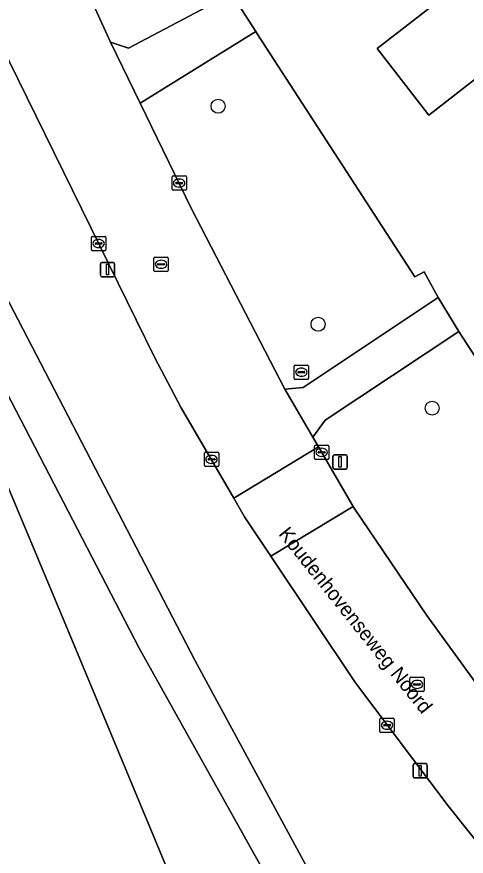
# Model space of a CAD drawing. Extents: x 162417 to 163722, y 384268 to 385417.
# Drawn here: x 163351.6 to 163382.9, y 384907 to 384965.6 of the extents above; entities that cross this region are included whole.
import ezdxf

# ---------------------------------------------------------------- set-up
doc = ezdxf.new("R2010")
doc.units = 0
for name, color, linetype in [('IMGEO_Boom', 7, 'Continuous'), ('IMGEO_Brandkraan', 7, 'Continuous'), ('IMGEO_Erf', 7, 'Continuous'), ('IMGEO_Groenvoorziening', 7, 'Continuous'), ('IMGEO_Kolk', 7, 'Continuous'), ('IMGEO_Lichtmast', 7, 'Continuous'), ('IMGEO_Loofbos', 7, 'Continuous'), ('IMGEO_Openbare_ruimte_label', 7, 'Continuous'), ('IMGEO_Pand', 7, 'Continuous'), ('IMGEO_Rijbaan_lokaal_gesloten', 7, 'Continuous'), ('IMGEO_Rijbaan_lokaal_open', 7, 'Continuous'), ('IMGEO_Rioolput', 7, 'Continuous'), ('IMGEO_Voetpad_open', 7, 'Continuous')]:
    doc.layers.add(name, color=color, linetype=linetype)

msp = doc.modelspace()

# ---------------------------------------------------------------- linework, layer by layer
at = {"layer": 'IMGEO_Boom'}
for centre in [(163365.617, 384959.319), (163372.593, 384944.113), (163380.546, 384938.265)]:
    msp.add_circle(centre, 0.489, dxfattribs=at)
at = {"layer": 'IMGEO_Brandkraan'}
for p, q in [((163370.923, 384940.346), (163370.923, 384941.198)), ((163370.998, 384941.272), (163371.85, 384941.272)), ((163371.411, 384941.052), (163371.436, 384941.052)), ((163371.924, 384941.198), (163371.924, 384940.346)), ((163371.182, 384940.766), (163371.182, 384940.778)), ((163371.62, 384940.729), (163371.222, 384940.729)), ((163371.225, 384940.815), (163371.623, 384940.815)), ((163371.434, 384940.492), (163371.409, 384940.492)), ((163371.666, 384940.778), (163371.666, 384940.766)), ((163371.85, 384940.272), (163370.998, 384940.272))]:
    msp.add_line(p, q, dxfattribs=at)
for points in [[(163370.923, 384940.346), (163370.923, 384941.198)], [(163370.998, 384941.272), (163371.85, 384941.272)], [(163371.924, 384941.198), (163371.924, 384940.346)], [(163371.85, 384940.272), (163370.998, 384940.272)]]:
    msp.add_lwpolyline(points, dxfattribs=at)
for centre, radius, start, end in [((163371, 384941.196), 0.0765, 91.55205, 178.44795), ((163371, 384941.196), 0.0765, 91.55205, 178.44795), ((163371.848, 384941.196), 0.0765, 1.55205, 88.44795), ((163371.848, 384941.196), 0.0765, 1.55205, 88.44795), ((163371.222, 384940.775), 0.0403, 85.87752, 175.75265), ((163371.219, 384940.765), 0.0366, 178.93798, 274.71019), ((163371.623, 384940.772), 0.043, 264.86636, 352.45326), ((163371.627, 384940.777), 0.0386, 1.73085, 96.63898), ((163371, 384940.348), 0.0765, 181.55205, 268.44795), ((163371, 384940.348), 0.0765, 181.55205, 268.44795), ((163371.848, 384940.348), 0.0765, 271.55205, 358.44795), ((163371.848, 384940.348), 0.0765, 271.55205, 358.44795)]:
    msp.add_arc(centre, radius, start, end, dxfattribs=at)
for centre, major_axis, ratio, start_param, end_param in [((163371.41, 384940.772), (-0.387, 0.002), 0.722429, 4.712389, 7.853982), ((163371.435, 384940.772), (-0.39, 0.002), 0.717154, 1.570796, 4.712389)]:
    msp.add_ellipse(centre, major_axis=major_axis, ratio=ratio, start_param=start_param, end_param=end_param, dxfattribs=at)
at = {"layer": 'IMGEO_Erf'}
msp.add_lwpolyline([(163383.993, 384961.544), (163380.314, 384958.697), (163380.225, 384958.812), (163376.874, 384963.141), (163376.718, 384963.343), (163380.414, 384966.203), (163375.046, 384973.139), (163374.9, 384973.327), (163380.856, 384977.937), (163381.023, 384977.723), (163381.669, 384976.895), (163385.708, 384980.043), (163391.542, 384972.558), (163387.465, 384969.38), (163389.817, 384966.363), (163389.969, 384966.169)], close=True, dxfattribs=at)
for points in [[(163366.55, 384967.171), (163368.242, 384964.531), (163368.391, 384964.299), (163379.349, 384947.426), (163379.982, 384947.768), (163380.971, 384945.978), (163382.418, 384943.603), (163394.29, 384925.305), (163394.506, 384924.972), (163396.543, 384921.829), (163396.623, 384921.705), (163400.169, 384916.215), (163405.67, 384907.984), (163444.074, 384924.391), (163451.907, 384927.667), (163452.25, 384927.811), (163454.895, 384928.917), (163476.005, 384937.8), (163477.129, 384938.273), (163479.466, 384939.261), (163494.207, 384945.241)], [(163349.606, 384870.851), (163357.357, 384877.148), (163370.337, 384886.24), (163355.108, 384922.849), (163338.205, 384963.202)]]:
    msp.add_lwpolyline(points, dxfattribs=at)
at = {"layer": 'IMGEO_Groenvoorziening'}
for points in [[(163363.507, 384973.847), (163355.13, 384970.334), (163358.119, 384963.778), (163359.376, 384963.356), (163366.55, 384967.171), (163366.161, 384967.778)], [(163368.242, 384964.531), (163360.184, 384959.531), (163363.764, 384952.168), (163370.281, 384939.578), (163371.539, 384939.695), (163380.971, 384945.978), (163379.982, 384947.768), (163379.349, 384947.426), (163368.391, 384964.299)], [(163382.418, 384943.603), (163373.08, 384937.416), (163372.231, 384936.23), (163372.616, 384935.569), (163375.046, 384931.395), (163375.106, 384931.292), (163380.184, 384923.814), (163383.749, 384918.881), (163384.526, 384918.935), (163394.29, 384925.305)]]:
    msp.add_lwpolyline(points, close=True, dxfattribs=at)
at = {"layer": 'IMGEO_Kolk'}
for p, q in [((163362.477, 384954.461), (163363.329, 384954.461)), ((163362.402, 384953.535), (163362.402, 384954.387)), ((163362.661, 384953.955), (163362.661, 384953.967)), ((163363.099, 384953.918), (163362.701, 384953.918)), ((163362.704, 384954.004), (163363.102, 384954.004)), ((163362.89, 384954.241), (163362.915, 384954.241)), ((163363.145, 384953.967), (163363.145, 384953.955)), ((163363.403, 384954.387), (163363.403, 384953.535)), ((163363.329, 384953.461), (163362.477, 384953.461)), ((163362.913, 384953.681), (163362.888, 384953.681)), ((163356.782, 384949.319), (163356.782, 384950.171)), ((163356.857, 384950.245), (163357.709, 384950.245)), ((163357.041, 384949.739), (163357.041, 384949.751)), ((163357.084, 384949.788), (163357.482, 384949.788)), ((163357.27, 384950.025), (163357.295, 384950.025)), ((163357.525, 384949.751), (163357.525, 384949.739)), ((163357.783, 384950.171), (163357.783, 384949.319)), ((163357.709, 384949.245), (163356.857, 384949.245)), ((163357.479, 384949.702), (163357.081, 384949.702)), ((163357.293, 384949.465), (163357.268, 384949.465)), ((163372.414, 384935.684), (163373.266, 384935.684)), ((163364.659, 384934.268), (163364.659, 384935.12)), ((163364.734, 384935.194), (163365.586, 384935.194)), ((163365.66, 384935.12), (163365.66, 384934.268)), ((163372.339, 384934.758), (163372.339, 384935.61)), ((163372.598, 384935.178), (163372.598, 384935.19)), ((163373.036, 384935.141), (163372.638, 384935.141)), ((163372.641, 384935.227), (163373.039, 384935.227)), ((163372.827, 384935.464), (163372.852, 384935.464)), ((163373.082, 384935.19), (163373.082, 384935.178)), ((163373.34, 384935.61), (163373.34, 384934.758)), ((163364.918, 384934.688), (163364.918, 384934.7)), ((163365.356, 384934.651), (163364.958, 384934.651)), ((163364.961, 384934.737), (163365.359, 384934.737)), ((163365.147, 384934.974), (163365.172, 384934.974)), ((163365.402, 384934.7), (163365.402, 384934.688)), ((163373.266, 384934.684), (163372.414, 384934.684)), ((163372.85, 384934.904), (163372.825, 384934.904)), ((163365.586, 384934.194), (163364.734, 384934.194)), ((163365.17, 384934.414), (163365.145, 384934.414)), ((163376.903, 384915.727), (163376.903, 384916.579)), ((163376.978, 384916.653), (163377.83, 384916.653)), ((163377.391, 384916.433), (163377.416, 384916.433)), ((163377.904, 384916.579), (163377.904, 384915.727)), ((163377.162, 384916.147), (163377.162, 384916.159)), ((163377.6, 384916.11), (163377.202, 384916.11)), ((163377.205, 384916.196), (163377.603, 384916.196)), ((163377.414, 384915.873), (163377.389, 384915.873)), ((163377.646, 384916.159), (163377.646, 384916.147)), ((163377.83, 384915.653), (163376.978, 384915.653))]:
    msp.add_line(p, q, dxfattribs=at)
for points in [[(163362.477, 384954.461), (163363.329, 384954.461)], [(163362.402, 384953.535), (163362.402, 384954.387)], [(163363.403, 384954.387), (163363.403, 384953.535)], [(163363.329, 384953.461), (163362.477, 384953.461)], [(163356.782, 384949.319), (163356.782, 384950.171)], [(163356.857, 384950.245), (163357.709, 384950.245)], [(163357.783, 384950.171), (163357.783, 384949.319)], [(163357.709, 384949.245), (163356.857, 384949.245)], [(163372.414, 384935.684), (163373.266, 384935.684)], [(163364.659, 384934.268), (163364.659, 384935.12)], [(163364.734, 384935.194), (163365.586, 384935.194)], [(163365.66, 384935.12), (163365.66, 384934.268)], [(163372.339, 384934.758), (163372.339, 384935.61)], [(163373.34, 384935.61), (163373.34, 384934.758)], [(163373.266, 384934.684), (163372.414, 384934.684)], [(163365.586, 384934.194), (163364.734, 384934.194)], [(163376.903, 384915.727), (163376.903, 384916.579)], [(163376.978, 384916.653), (163377.83, 384916.653)], [(163377.904, 384916.579), (163377.904, 384915.727)], [(163377.83, 384915.653), (163376.978, 384915.653)]]:
    msp.add_lwpolyline(points, dxfattribs=at)
for centre, radius, start, end in [((163362.479, 384954.385), 0.0765, 91.55205, 178.44795), ((163362.479, 384954.385), 0.0765, 91.55205, 178.44795), ((163363.327, 384954.385), 0.0765, 1.55205, 88.44795), ((163363.327, 384954.385), 0.0765, 1.55205, 88.44795), ((163362.701, 384953.964), 0.0403, 85.87752, 175.75265), ((163362.698, 384953.954), 0.0366, 178.93798, 274.71019), ((163363.102, 384953.961), 0.043, 264.86636, 352.45326), ((163363.106, 384953.966), 0.0386, 1.73085, 96.63898), ((163362.479, 384953.537), 0.0765, 181.55205, 268.44795), ((163362.479, 384953.537), 0.0765, 181.55205, 268.44795), ((163363.327, 384953.537), 0.0765, 271.55205, 358.44795), ((163363.327, 384953.537), 0.0765, 271.55205, 358.44795), ((163356.859, 384950.169), 0.0765, 91.55205, 178.44795), ((163356.859, 384950.169), 0.0765, 91.55205, 178.44795), ((163357.081, 384949.748), 0.0403, 85.87752, 175.75265), ((163357.078, 384949.738), 0.0366, 178.93798, 274.71019), ((163357.482, 384949.745), 0.043, 264.86636, 352.45326), ((163357.486, 384949.75), 0.0386, 1.73085, 96.63898), ((163357.707, 384950.169), 0.0765, 1.55205, 88.44795), ((163357.707, 384950.169), 0.0765, 1.55205, 88.44795), ((163356.859, 384949.321), 0.0765, 181.55205, 268.44795), ((163356.859, 384949.321), 0.0765, 181.55205, 268.44795), ((163357.707, 384949.321), 0.0765, 271.55205, 358.44795), ((163357.707, 384949.321), 0.0765, 271.55205, 358.44795), ((163372.416, 384935.608), 0.0765, 91.55205, 178.44795), ((163372.416, 384935.608), 0.0765, 91.55205, 178.44795), ((163373.264, 384935.608), 0.0765, 1.55205, 88.44795), ((163373.264, 384935.608), 0.0765, 1.55205, 88.44795), ((163364.736, 384935.118), 0.0765, 91.55205, 178.44795), ((163364.736, 384935.118), 0.0765, 91.55205, 178.44795), ((163365.584, 384935.118), 0.0765, 1.55205, 88.44795), ((163365.584, 384935.118), 0.0765, 1.55205, 88.44795), ((163372.638, 384935.187), 0.0403, 85.87752, 175.75265), ((163372.635, 384935.177), 0.0366, 178.93798, 274.71019), ((163373.039, 384935.184), 0.043, 264.86636, 352.45326), ((163373.043, 384935.189), 0.0386, 1.73085, 96.63898), ((163364.958, 384934.697), 0.0403, 85.87752, 175.75265), ((163364.955, 384934.687), 0.0366, 178.93798, 274.71019), ((163365.359, 384934.694), 0.043, 264.86636, 352.45326), ((163365.363, 384934.699), 0.0386, 1.73085, 96.63898), ((163372.416, 384934.76), 0.0765, 181.55205, 268.44795), ((163372.416, 384934.76), 0.0765, 181.55205, 268.44795), ((163373.264, 384934.76), 0.0765, 271.55205, 358.44795), ((163373.264, 384934.76), 0.0765, 271.55205, 358.44795), ((163364.736, 384934.27), 0.0765, 181.55205, 268.44795), ((163364.736, 384934.27), 0.0765, 181.55205, 268.44795), ((163365.584, 384934.27), 0.0765, 271.55205, 358.44795), ((163365.584, 384934.27), 0.0765, 271.55205, 358.44795), ((163376.98, 384916.577), 0.0765, 91.55205, 178.44795), ((163376.98, 384916.577), 0.0765, 91.55205, 178.44795), ((163377.828, 384916.577), 0.0765, 1.55205, 88.44795), ((163377.828, 384916.577), 0.0765, 1.55205, 88.44795), ((163377.202, 384916.156), 0.0403, 85.87752, 175.75265), ((163377.199, 384916.146), 0.0366, 178.93798, 274.71019), ((163377.603, 384916.153), 0.043, 264.86636, 352.45326), ((163377.607, 384916.158), 0.0386, 1.73085, 96.63898), ((163376.98, 384915.729), 0.0765, 181.55205, 268.44795), ((163376.98, 384915.729), 0.0765, 181.55205, 268.44795), ((163377.828, 384915.729), 0.0765, 271.55205, 358.44795), ((163377.828, 384915.729), 0.0765, 271.55205, 358.44795)]:
    msp.add_arc(centre, radius, start, end, dxfattribs=at)
for centre, major_axis, ratio, start_param, end_param in [((163362.889, 384953.961), (-0.387, 0.002), 0.722429, 4.712389, 7.853982), ((163362.914, 384953.961), (-0.39, 0.002), 0.717154, 1.570796, 4.712389), ((163357.269, 384949.745), (-0.387, 0.002), 0.722429, 4.712389, 7.853982), ((163357.294, 384949.745), (-0.39, 0.002), 0.717154, 1.570796, 4.712389), ((163372.826, 384935.184), (-0.387, 0.002), 0.722429, 4.712389, 7.853982), ((163372.851, 384935.184), (-0.39, 0.002), 0.717154, 1.570796, 4.712389), ((163365.146, 384934.694), (-0.387, 0.002), 0.722429, 4.712389, 7.853982), ((163365.171, 384934.694), (-0.39, 0.002), 0.717154, 1.570796, 4.712389), ((163377.39, 384916.153), (-0.387, 0.002), 0.722429, 4.712389, 7.853982), ((163377.415, 384916.153), (-0.39, 0.002), 0.717154, 1.570796, 4.712389)]:
    msp.add_ellipse(centre, major_axis=major_axis, ratio=ratio, start_param=start_param, end_param=end_param, dxfattribs=at)
at = {"layer": 'IMGEO_Lichtmast'}
for p, q in [((163357.41, 384947.527), (163357.41, 384948.327)), ((163357.41, 384948.327), (163357.41, 384947.527)), ((163357.51, 384948.427), (163358.3, 384948.427)), ((163358.3, 384948.427), (163357.51, 384948.427)), ((163358.4, 384948.327), (163358.4, 384947.527)), ((163358.4, 384947.527), (163358.4, 384948.327)), ((163358.3, 384947.427), (163357.51, 384947.427)), ((163357.51, 384947.427), (163358.3, 384947.427)), ((163373.627, 384934.116), (163373.627, 384934.916)), ((163373.627, 384934.916), (163373.627, 384934.116)), ((163373.727, 384935.016), (163374.517, 384935.016)), ((163374.517, 384935.016), (163373.727, 384935.016)), ((163374.617, 384934.916), (163374.617, 384934.116)), ((163374.617, 384934.116), (163374.617, 384934.916)), ((163374.517, 384934.016), (163373.727, 384934.016)), ((163373.727, 384934.016), (163374.517, 384934.016)), ((163379.319, 384913.476), (163380.109, 384913.476)), ((163380.109, 384913.476), (163379.319, 384913.476)), ((163379.219, 384912.576), (163379.219, 384913.376)), ((163379.219, 384913.376), (163379.219, 384912.576)), ((163380.209, 384913.376), (163380.209, 384912.576)), ((163380.209, 384912.576), (163380.209, 384913.376)), ((163380.109, 384912.476), (163379.319, 384912.476)), ((163379.319, 384912.476), (163380.109, 384912.476))]:
    msp.add_line(p, q, dxfattribs=at)
for points in [[(163357.83, 384948.302), (163357.98, 384948.302), (163357.98, 384947.552), (163357.83, 384947.552), (163357.83, 384948.302)], [(163374.047, 384934.891), (163374.197, 384934.891), (163374.197, 384934.141), (163374.047, 384934.141), (163374.047, 384934.891)], [(163379.639, 384913.351), (163379.789, 384913.351), (163379.789, 384912.601), (163379.639, 384912.601), (163379.639, 384913.351)]]:
    msp.add_lwpolyline(points, dxfattribs=at)
for centre, start, end in [((163357.51, 384948.327), 90, 180), ((163357.51, 384948.327), 90, 180), ((163358.3, 384948.327), 0, 90), ((163358.3, 384948.327), 360, 90), ((163357.51, 384947.527), 180, 270), ((163357.51, 384947.527), 180, 270), ((163358.3, 384947.527), 270, 0), ((163358.3, 384947.527), 270, 0), ((163373.727, 384934.916), 90, 180), ((163373.727, 384934.916), 90, 180), ((163374.517, 384934.916), 0, 90), ((163374.517, 384934.916), 360, 90), ((163373.727, 384934.116), 180, 270), ((163373.727, 384934.116), 180, 270), ((163374.517, 384934.116), 270, 0), ((163374.517, 384934.116), 270, 0), ((163379.319, 384913.376), 90, 180), ((163379.319, 384913.376), 90, 180), ((163380.109, 384913.376), 0, 90), ((163380.109, 384913.376), 360, 90), ((163379.319, 384912.576), 180, 270), ((163379.319, 384912.576), 180, 270), ((163380.109, 384912.576), 270, 0), ((163380.109, 384912.576), 270, 0)]:
    msp.add_arc(centre, 0.1, start, end, dxfattribs=at)
at = {"layer": 'IMGEO_Loofbos'}
for points in [[(163367.462, 384930.688), (163366.713, 384931.978), (163363.047, 384938.292), (163361.182, 384941.826), (163351.64, 384961.227), (163348.551, 384967.508), (163341.262, 384964.426), (163344.699, 384957.814), (163364.022, 384920.643), (163374.727, 384900.875), (163379.128, 384892.265), (163384.539, 384895.672)], [(163387.873, 384902.747), (163381.659, 384910.522), (163375.211, 384919.101), (163369.3, 384927.939), (163367.462, 384930.688)]]:
    msp.add_lwpolyline(points, dxfattribs=at)
msp.add_lwpolyline([(163377.046, 384890.814), (163369.878, 384904.051), (163360.118, 384921.532), (163347.204, 384946.37), (163338.574, 384963.356), (163338.205, 384963.202), (163355.108, 384922.849), (163370.337, 384886.24)], close=True, dxfattribs=at)
at = {"layer": 'IMGEO_Pand'}
msp.add_lwpolyline([(163383.993, 384961.544), (163389.969, 384966.169), (163389.817, 384966.363), (163387.465, 384969.38), (163391.542, 384972.558), (163385.708, 384980.043), (163381.669, 384976.895), (163381.023, 384977.723), (163380.856, 384977.937), (163374.9, 384973.327), (163375.046, 384973.139), (163380.414, 384966.203), (163376.718, 384963.343), (163376.874, 384963.141), (163380.225, 384958.812), (163380.314, 384958.697)], close=True, dxfattribs=at)
at = {"layer": 'IMGEO_Rijbaan_lokaal_gesloten'}
for points in [[(163348.551, 384967.508), (163351.64, 384961.227), (163361.182, 384941.826), (163363.047, 384938.292), (163366.713, 384931.978), (163372.616, 384935.569), (163372.231, 384936.23), (163370.281, 384939.578), (163363.764, 384952.168), (163360.184, 384959.531), (163358.119, 384963.778), (163355.13, 384970.334), (163354.334, 384971.888), (163353.956, 384973.02), (163347.053, 384986.951)], [(163432.532, 384858.437), (163413.249, 384882.384), (163411.476, 384884.508), (163400.236, 384898.404), (163386.251, 384915.578), (163386.043, 384915.852), (163383.749, 384918.881), (163380.184, 384923.814), (163375.106, 384931.292), (163375.046, 384931.395), (163369.3, 384927.939), (163375.211, 384919.101), (163381.659, 384910.522), (163387.873, 384902.747), (163392.297, 384897.285), (163397.987, 384890.109), (163402.83, 384884.23), (163402.899, 384884.147), (163405.013, 384881.518), (163406.766, 384879.335), (163446.26, 384830.213)]]:
    msp.add_lwpolyline(points, dxfattribs=at)
at = {"layer": 'IMGEO_Rijbaan_lokaal_open'}
msp.add_lwpolyline([(163372.616, 384935.569), (163366.713, 384931.978), (163367.462, 384930.688), (163369.3, 384927.939), (163375.046, 384931.395)], close=True, dxfattribs=at)
at = {"layer": 'IMGEO_Rioolput'}
for p, q in [((163361.137, 384947.869), (163361.137, 384948.721)), ((163361.212, 384948.795), (163362.064, 384948.795)), ((163361.625, 384948.575), (163361.65, 384948.575)), ((163362.138, 384948.721), (163362.138, 384947.869)), ((163361.396, 384948.289), (163361.396, 384948.301)), ((163361.834, 384948.252), (163361.436, 384948.252)), ((163361.439, 384948.338), (163361.837, 384948.338)), ((163361.648, 384948.015), (163361.623, 384948.015)), ((163361.88, 384948.301), (163361.88, 384948.289)), ((163362.064, 384947.795), (163361.212, 384947.795)), ((163378.991, 384918.574), (163378.991, 384919.426)), ((163379.066, 384919.5), (163379.918, 384919.5)), ((163379.992, 384919.426), (163379.992, 384918.574)), ((163379.25, 384918.994), (163379.25, 384919.006)), ((163379.688, 384918.957), (163379.29, 384918.957)), ((163379.293, 384919.043), (163379.691, 384919.043)), ((163379.502, 384918.72), (163379.477, 384918.72)), ((163379.479, 384919.28), (163379.504, 384919.28)), ((163379.734, 384919.006), (163379.734, 384918.994)), ((163379.918, 384918.5), (163379.066, 384918.5))]:
    msp.add_line(p, q, dxfattribs=at)
for points in [[(163361.137, 384947.869), (163361.137, 384948.721)], [(163361.212, 384948.795), (163362.064, 384948.795)], [(163362.138, 384948.721), (163362.138, 384947.869)], [(163362.064, 384947.795), (163361.212, 384947.795)], [(163378.991, 384918.574), (163378.991, 384919.426)], [(163379.066, 384919.5), (163379.918, 384919.5)], [(163379.992, 384919.426), (163379.992, 384918.574)], [(163379.918, 384918.5), (163379.066, 384918.5)]]:
    msp.add_lwpolyline(points, dxfattribs=at)
for centre, radius, start, end in [((163361.214, 384948.719), 0.0765, 91.55205, 178.44795), ((163361.214, 384948.719), 0.0765, 91.55205, 178.44795), ((163362.062, 384948.719), 0.0765, 1.55205, 88.44795), ((163362.062, 384948.719), 0.0765, 1.55205, 88.44795), ((163361.436, 384948.298), 0.0403, 85.87752, 175.75265), ((163361.433, 384948.288), 0.0366, 178.93798, 274.71019), ((163361.837, 384948.295), 0.043, 264.86636, 352.45326), ((163361.841, 384948.3), 0.0386, 1.73085, 96.63898), ((163361.214, 384947.871), 0.0765, 181.55205, 268.44795), ((163361.214, 384947.871), 0.0765, 181.55205, 268.44795), ((163362.062, 384947.871), 0.0765, 271.55205, 358.44795), ((163362.062, 384947.871), 0.0765, 271.55205, 358.44795), ((163379.068, 384919.424), 0.0765, 91.55205, 178.44795), ((163379.068, 384919.424), 0.0765, 91.55205, 178.44795), ((163379.916, 384919.424), 0.0765, 1.55205, 88.44795), ((163379.916, 384919.424), 0.0765, 1.55205, 88.44795), ((163379.29, 384919.003), 0.0403, 85.87752, 175.75265), ((163379.287, 384918.993), 0.0366, 178.93798, 274.71019), ((163379.691, 384919), 0.043, 264.86636, 352.45326), ((163379.695, 384919.005), 0.0386, 1.73085, 96.63898), ((163379.068, 384918.576), 0.0765, 181.55205, 268.44795), ((163379.068, 384918.576), 0.0765, 181.55205, 268.44795), ((163379.916, 384918.576), 0.0765, 271.55205, 358.44795), ((163379.916, 384918.576), 0.0765, 271.55205, 358.44795)]:
    msp.add_arc(centre, radius, start, end, dxfattribs=at)
for centre, major_axis, ratio, start_param, end_param in [((163361.624, 384948.295), (-0.387, 0.002), 0.722429, 4.712389, 7.853982), ((163361.649, 384948.295), (-0.39, 0.002), 0.717154, 1.570796, 4.712389), ((163379.478, 384919), (-0.387, 0.002), 0.722429, 4.712389, 7.853982), ((163379.503, 384919), (-0.39, 0.002), 0.717154, 1.570796, 4.712389)]:
    msp.add_ellipse(centre, major_axis=major_axis, ratio=ratio, start_param=start_param, end_param=end_param, dxfattribs=at)
at = {"layer": 'IMGEO_Voetpad_open'}
for points in [[(163366.55, 384967.171), (163359.376, 384963.356), (163358.119, 384963.778), (163360.184, 384959.531), (163368.242, 384964.531)], [(163370.281, 384939.578), (163372.231, 384936.23), (163373.08, 384937.416), (163382.418, 384943.603), (163380.971, 384945.978), (163371.539, 384939.695)]]:
    msp.add_lwpolyline(points, close=True, dxfattribs=at)
for points in [[(163414.147, 384853.364), (163410.514, 384857.379), (163408.421, 384859.297), (163392.196, 384872.647), (163388.512, 384875.738), (163385.472, 384878.291), (163380.909, 384888.238), (163379.128, 384892.265), (163374.727, 384900.875), (163364.022, 384920.643), (163344.699, 384957.814)], [(163347.204, 384946.37), (163360.118, 384921.532), (163369.878, 384904.051), (163377.046, 384890.814), (163378.166, 384887.357), (163383.225, 384876.4), (163404.422, 384858.994)]]:
    msp.add_lwpolyline(points, dxfattribs=at)

# ---------------------------------------------------------------- texts
at = {"layer": 'IMGEO_Openbare_ruimte_label'}
msp.add_text('Koudenhovenseweg Noord', height=1, rotation=308.624, dxfattribs=at).set_placement((163369.786, 384929.475))

doc.saveas('drawing.dxf')
